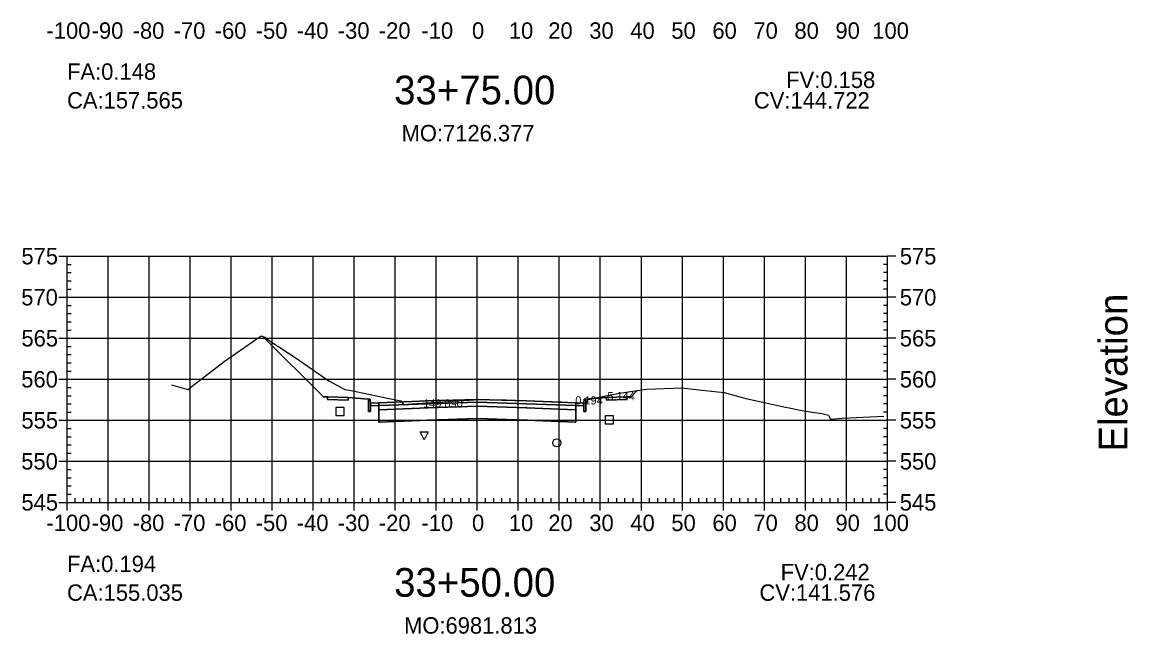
# Model space of a CAD drawing. Extents: x 704834 to 709892, y 372981 to 377533.
# Drawn here: x 706850.9 to 707120.5, y 373700.8 to 373849.9 of the extents above; entities that cross this region are included whole.
import ezdxf

# ---------------------------------------------------------------- set-up
doc = ezdxf.new("R2010")
doc.units = 0
for name, color, linetype in [('1', 7, 'Continuous'), ('10', 7, 'Continuous'), ('13', 7, 'Continuous'), ('14', 7, 'Continuous'), ('4', 7, 'Continuous'), ('57', 7, 'Continuous'), ('59', 7, 'Continuous'), ('60', 7, 'Continuous'), ('Default_Xsect', 7, 'Continuous'), ('Existing', 7, 'Continuous')]:
    doc.layers.add(name, color=color, linetype=linetype)

msp = doc.modelspace()

# ---------------------------------------------------------------- linework, layer by layer
for points in [[(706924.37, 373758.54), (706909.71, 373773.2)], [(706925.37, 373758.58), (706924.37, 373758.54)], [(706935.37, 373757.98), (706930.37, 373758.38)], [(706988.37, 373757.98), (706993.37, 373758.38)], [(706998.37, 373758.58), (706999.37, 373758.54)], [(706999.37, 373758.54), (707000.89, 373760.06)]]:
    msp.add_lwpolyline(points)
for points in [[(706930.37, 373758.38), (706925.37, 373758.58), (706925.37, 373757.91), (706930.37, 373757.71)], [(706935.87, 373756.98), (706935.79, 373757.98), (706935.37, 373757.98), (706935.37, 373754.98), (706935.87, 373754.98)], [(706961.87, 373757.23), (706973.87, 373756.87), (706985.87, 373756.39), (706985.87, 373757.06), (706973.87, 373757.54), (706961.87, 373757.9), (706949.87, 373757.54), (706937.87, 373757.06), (706937.87, 373756.39), (706949.87, 373756.87)], [(706987.87, 373754.98), (706988.37, 373754.98), (706988.37, 373757.98), (706987.96, 373757.98), (706987.87, 373756.98)], [(706993.37, 373757.71), (706998.37, 373757.91), (706998.37, 373758.58), (706993.37, 373758.38)], [(706937.87, 373757.06), (706935.87, 373756.98), (706935.87, 373756.31), (706937.87, 373756.39)], [(706937.82, 373755.34), (706937.92, 373755.34), (706937.92, 373755.44), (706937.82, 373755.44)], [(706961.87, 373756.23), (706973.87, 373755.87), (706985.87, 373755.39), (706985.87, 373756.39), (706973.87, 373756.87), (706961.87, 373757.23), (706949.87, 373756.87), (706937.87, 373756.39), (706937.87, 373755.39), (706949.87, 373755.87)], [(706961.87, 373753.23), (706973.87, 373752.87), (706985.87, 373752.39), (706985.87, 373755.39), (706973.87, 373755.87), (706961.87, 373756.23), (706949.87, 373755.87), (706937.87, 373755.39), (706937.87, 373752.39), (706949.87, 373752.87)], [(706949.82, 373755.82), (706949.92, 373755.82), (706949.92, 373755.92), (706949.82, 373755.92)], [(706961.82, 373757.18), (706961.92, 373757.18), (706961.92, 373757.28), (706961.82, 373757.28)], [(706961.82, 373756.18), (706961.92, 373756.18), (706961.92, 373756.28), (706961.82, 373756.28)], [(706973.82, 373755.82), (706973.92, 373755.82), (706973.92, 373755.92), (706973.82, 373755.92)], [(706985.82, 373755.34), (706985.92, 373755.34), (706985.92, 373755.44), (706985.82, 373755.44)], [(706985.87, 373756.39), (706987.87, 373756.31), (706987.87, 373756.98), (706985.87, 373757.06)], [(706937.82, 373752.34), (706937.92, 373752.34), (706937.92, 373752.44), (706937.82, 373752.44)], [(706949.82, 373752.82), (706949.92, 373752.82), (706949.92, 373752.92), (706949.82, 373752.92)], [(706961.82, 373753.18), (706961.92, 373753.18), (706961.92, 373753.28), (706961.82, 373753.28)], [(706973.82, 373752.82), (706973.92, 373752.82), (706973.92, 373752.92), (706973.82, 373752.92)], [(706985.82, 373752.34), (706985.92, 373752.34), (706985.92, 373752.44), (706985.82, 373752.44)]]:
    msp.add_lwpolyline(points, close=True)
at = {"layer": '1'}
for points in [[(706909.71, 373773.2), (706910.05, 373773.08), (706911.62, 373771.97), (706917.51, 373768.14), (706925.7, 373762.45), (706929.62, 373760.3), (706931.09, 373760.08), (706940.37, 373758.13), (706943.25, 373757.59), (706943.77, 373756.74), (706943.8, 373756.69), (706947.06, 373756.9), (706962.41, 373757.87), (706968.91, 373757.78), (706982.39, 373757.29), (706988.37, 373757.02), (706988.37, 373754.98), (706987.87, 373754.98), (706987.87, 373756.31), (706985.87, 373756.39), (706985.87, 373755.39), (706985.87, 373752.39), (706973.87, 373752.87), (706961.87, 373753.23), (706949.87, 373752.87), (706937.87, 373752.39), (706937.87, 373755.39), (706937.87, 373756.39), (706935.87, 373756.31), (706935.87, 373754.98), (706935.37, 373754.98), (706935.37, 373757.98), (706930.37, 373758.38), (706930.37, 373757.71), (706925.37, 373757.91), (706925.37, 373758.58), (706924.37, 373758.54)], [(706988.37, 373757.02), (706988.45, 373757.02), (706988.66, 373757.37), (706988.92, 373757.91), (706989.85, 373758.1), (706988.37, 373757.98)], [(706989.85, 373758.1), (706996.53, 373759.44), (707000.89, 373760.06), (706999.37, 373758.54), (706998.37, 373758.58), (706998.37, 373757.91), (706993.37, 373757.71), (706993.37, 373758.38)], [(706948.93, 373748.02), (706947.93, 373750.02), (706949.93, 373750.02)]]:
    msp.add_lwpolyline(points, close=True, dxfattribs=at)
at = {"layer": '10'}
msp.add_lwpolyline([(706927.41, 373753.96), (706929.41, 373753.96), (706929.41, 373755.96), (706927.41, 373755.96)], close=True, dxfattribs=at)
at = {"layer": '13'}
msp.add_circle((706981.26, 373747.33), 1, dxfattribs=at)
at = {"layer": '14'}
for points in [[(706909.71, 373773.2), (706909.71, 373773.25), (706909.71, 373773.2), (706909.66, 373773.2), (706909.71, 373773.2), (706909.71, 373773.15), (706909.71, 373773.2), (706909.76, 373773.2)], [(707000.89, 373760.06), (707000.89, 373760.11), (707000.89, 373760.06), (707000.84, 373760.06), (707000.89, 373760.06), (707000.89, 373760.01), (707000.89, 373760.06), (707000.94, 373760.06)], [(706949.87, 373757.54), (706949.87, 373757.59), (706949.87, 373757.54), (706949.82, 373757.54), (706949.87, 373757.54), (706949.87, 373757.49), (706949.87, 373757.54), (706949.92, 373757.54)], [(706961.87, 373757.9), (706961.87, 373757.95), (706961.87, 373757.9), (706961.82, 373757.9), (706961.87, 373757.9), (706961.87, 373757.85), (706961.87, 373757.9), (706961.92, 373757.9)], [(706973.87, 373757.54), (706973.87, 373757.59), (706973.87, 373757.54), (706973.82, 373757.54), (706973.87, 373757.54), (706973.87, 373757.49), (706973.87, 373757.54), (706973.92, 373757.54)], [(706937.87, 373757.06), (706937.87, 373757.11), (706937.87, 373757.06), (706937.82, 373757.06), (706937.87, 373757.06), (706937.87, 373757.01), (706937.87, 373757.06), (706937.92, 373757.06)], [(706985.87, 373757.06), (706985.87, 373757.11), (706985.87, 373757.06), (706985.82, 373757.06), (706985.87, 373757.06), (706985.87, 373757.01), (706985.87, 373757.06), (706985.92, 373757.06)]]:
    msp.add_lwpolyline(points, dxfattribs=at)
at = {"layer": '4'}
msp.add_lwpolyline([(706993.04, 373751.94), (706995.04, 373751.94), (706995.04, 373753.94), (706993.04, 373753.94)], close=True, dxfattribs=at)
at = {"layer": '57'}
for p, q in [((706859.87, 373792.82), (706861.87, 373792.82)), ((706861.87, 373792.82), (707061.87, 373792.82)), ((706861.87, 373732.82), (706861.87, 373792.82)), ((706861.87, 373732.82), (706861.87, 373792.82)), ((706871.87, 373732.82), (706871.87, 373792.82)), ((706881.87, 373732.82), (706881.87, 373792.82)), ((706891.87, 373732.82), (706891.87, 373792.82)), ((706901.87, 373732.82), (706901.87, 373792.82)), ((706911.87, 373732.82), (706911.87, 373792.82)), ((706921.87, 373732.82), (706921.87, 373792.82)), ((706931.87, 373732.82), (706931.87, 373792.82)), ((706941.87, 373732.82), (706941.87, 373792.82)), ((706951.87, 373732.82), (706951.87, 373792.82)), ((706961.87, 373732.82), (706961.87, 373792.82)), ((706971.87, 373732.82), (706971.87, 373792.82)), ((706981.87, 373732.82), (706981.87, 373792.82)), ((706991.87, 373732.82), (706991.87, 373792.82)), ((707001.87, 373732.82), (707001.87, 373792.82)), ((707011.87, 373732.82), (707011.87, 373792.82)), ((707021.87, 373732.82), (707021.87, 373792.82)), ((707031.87, 373732.82), (707031.87, 373792.82)), ((707041.87, 373732.82), (707041.87, 373792.82)), ((707051.87, 373732.82), (707051.87, 373792.82)), ((707061.87, 373732.82), (707061.87, 373792.82)), ((707061.87, 373732.82), (707061.87, 373792.82)), ((707063.87, 373792.82), (707061.87, 373792.82)), ((706861.87, 373790.82), (706862.87, 373790.82)), ((707061.87, 373790.82), (707060.87, 373790.82)), ((706861.87, 373788.82), (706862.87, 373788.82)), ((707061.87, 373788.82), (707060.87, 373788.82)), ((706861.87, 373786.82), (706862.87, 373786.82)), ((706861.87, 373784.82), (706862.87, 373784.82)), ((707061.87, 373786.82), (707060.87, 373786.82)), ((707061.87, 373784.82), (707060.87, 373784.82)), ((706859.87, 373782.82), (706861.87, 373782.82)), ((706861.87, 373782.82), (707061.87, 373782.82)), ((707063.87, 373782.82), (707061.87, 373782.82)), ((706861.87, 373780.82), (706862.87, 373780.82)), ((707061.87, 373780.82), (707060.87, 373780.82)), ((706861.87, 373778.82), (706862.87, 373778.82)), ((706861.87, 373776.82), (706862.87, 373776.82)), ((707061.87, 373778.82), (707060.87, 373778.82)), ((707061.87, 373776.82), (707060.87, 373776.82)), ((706861.87, 373774.82), (706862.87, 373774.82)), ((707061.87, 373774.82), (707060.87, 373774.82)), ((706859.87, 373772.82), (706861.87, 373772.82)), ((706861.87, 373772.82), (707061.87, 373772.82)), ((707063.87, 373772.82), (707061.87, 373772.82)), ((706861.87, 373770.82), (706862.87, 373770.82)), ((706861.87, 373768.82), (706862.87, 373768.82)), ((707061.87, 373770.82), (707060.87, 373770.82)), ((707061.87, 373768.82), (707060.87, 373768.82)), ((706861.87, 373766.82), (706862.87, 373766.82)), ((707061.87, 373766.82), (707060.87, 373766.82)), ((706859.87, 373762.82), (706861.87, 373762.82)), ((706861.87, 373764.82), (706862.87, 373764.82)), ((706861.87, 373762.82), (707061.87, 373762.82)), ((707061.87, 373764.82), (707060.87, 373764.82)), ((707063.87, 373762.82), (707061.87, 373762.82)), ((706861.87, 373760.82), (706862.87, 373760.82)), ((707061.87, 373760.82), (707060.87, 373760.82)), ((706861.87, 373758.82), (706862.87, 373758.82)), ((707061.87, 373758.82), (707060.87, 373758.82)), ((706861.87, 373756.82), (706862.87, 373756.82)), ((706861.87, 373754.82), (706862.87, 373754.82)), ((707061.87, 373756.82), (707060.87, 373756.82)), ((707061.87, 373754.82), (707060.87, 373754.82)), ((706859.87, 373752.82), (706861.87, 373752.82)), ((706861.87, 373752.82), (707061.87, 373752.82)), ((707063.87, 373752.82), (707061.87, 373752.82)), ((706861.87, 373750.82), (706862.87, 373750.82)), ((707061.87, 373750.82), (707060.87, 373750.82)), ((706861.87, 373748.82), (706862.87, 373748.82)), ((706861.87, 373746.82), (706862.87, 373746.82)), ((707061.87, 373748.82), (707060.87, 373748.82)), ((707061.87, 373746.82), (707060.87, 373746.82)), ((706861.87, 373744.82), (706862.87, 373744.82)), ((707061.87, 373744.82), (707060.87, 373744.82)), ((706859.87, 373742.82), (706861.87, 373742.82)), ((706861.87, 373742.82), (707061.87, 373742.82)), ((707063.87, 373742.82), (707061.87, 373742.82)), ((706861.87, 373740.82), (706862.87, 373740.82)), ((706861.87, 373738.82), (706862.87, 373738.82)), ((707061.87, 373740.82), (707060.87, 373740.82)), ((707061.87, 373738.82), (707060.87, 373738.82)), ((706861.87, 373736.82), (706862.87, 373736.82)), ((707061.87, 373736.82), (707060.87, 373736.82)), ((706861.87, 373734.82), (706862.87, 373734.82)), ((706863.87, 373732.82), (706863.87, 373733.82)), ((706865.87, 373732.82), (706865.87, 373733.82)), ((706867.87, 373732.82), (706867.87, 373733.82)), ((706869.87, 373732.82), (706869.87, 373733.82)), ((706873.87, 373732.82), (706873.87, 373733.82)), ((706875.87, 373732.82), (706875.87, 373733.82)), ((706877.87, 373732.82), (706877.87, 373733.82)), ((706879.87, 373732.82), (706879.87, 373733.82)), ((706883.87, 373732.82), (706883.87, 373733.82)), ((706885.87, 373732.82), (706885.87, 373733.82)), ((706887.87, 373732.82), (706887.87, 373733.82)), ((706889.87, 373732.82), (706889.87, 373733.82)), ((706893.87, 373732.82), (706893.87, 373733.82)), ((706895.87, 373732.82), (706895.87, 373733.82)), ((706897.87, 373732.82), (706897.87, 373733.82)), ((706899.87, 373732.82), (706899.87, 373733.82)), ((706903.87, 373732.82), (706903.87, 373733.82)), ((706905.87, 373732.82), (706905.87, 373733.82)), ((706907.87, 373732.82), (706907.87, 373733.82)), ((706909.87, 373732.82), (706909.87, 373733.82)), ((706913.87, 373732.82), (706913.87, 373733.82)), ((706915.87, 373732.82), (706915.87, 373733.82)), ((706917.87, 373732.82), (706917.87, 373733.82)), ((706919.87, 373732.82), (706919.87, 373733.82)), ((706923.87, 373732.82), (706923.87, 373733.82)), ((706925.87, 373732.82), (706925.87, 373733.82)), ((706927.87, 373732.82), (706927.87, 373733.82)), ((706929.87, 373732.82), (706929.87, 373733.82)), ((706933.87, 373732.82), (706933.87, 373733.82)), ((706935.87, 373732.82), (706935.87, 373733.82)), ((706937.87, 373732.82), (706937.87, 373733.82)), ((706939.87, 373732.82), (706939.87, 373733.82)), ((706943.87, 373732.82), (706943.87, 373733.82)), ((706945.87, 373732.82), (706945.87, 373733.82)), ((706947.87, 373732.82), (706947.87, 373733.82)), ((706949.87, 373732.82), (706949.87, 373733.82)), ((706953.87, 373732.82), (706953.87, 373733.82)), ((706955.87, 373732.82), (706955.87, 373733.82)), ((706957.87, 373732.82), (706957.87, 373733.82)), ((706959.87, 373732.82), (706959.87, 373733.82)), ((706963.87, 373732.82), (706963.87, 373733.82)), ((706965.87, 373732.82), (706965.87, 373733.82)), ((706967.87, 373732.82), (706967.87, 373733.82)), ((706969.87, 373732.82), (706969.87, 373733.82)), ((706973.87, 373732.82), (706973.87, 373733.82)), ((706975.87, 373732.82), (706975.87, 373733.82)), ((706977.87, 373732.82), (706977.87, 373733.82)), ((706979.87, 373732.82), (706979.87, 373733.82)), ((706983.87, 373732.82), (706983.87, 373733.82)), ((706985.87, 373732.82), (706985.87, 373733.82)), ((706987.87, 373732.82), (706987.87, 373733.82)), ((706989.87, 373732.82), (706989.87, 373733.82)), ((706993.87, 373732.82), (706993.87, 373733.82)), ((706995.87, 373732.82), (706995.87, 373733.82)), ((706997.87, 373732.82), (706997.87, 373733.82)), ((706999.87, 373732.82), (706999.87, 373733.82)), ((707003.87, 373732.82), (707003.87, 373733.82)), ((707005.87, 373732.82), (707005.87, 373733.82)), ((707007.87, 373732.82), (707007.87, 373733.82)), ((707009.87, 373732.82), (707009.87, 373733.82)), ((707013.87, 373732.82), (707013.87, 373733.82)), ((707015.87, 373732.82), (707015.87, 373733.82)), ((707017.87, 373732.82), (707017.87, 373733.82)), ((707019.87, 373732.82), (707019.87, 373733.82)), ((707023.87, 373732.82), (707023.87, 373733.82)), ((707025.87, 373732.82), (707025.87, 373733.82)), ((707027.87, 373732.82), (707027.87, 373733.82)), ((707029.87, 373732.82), (707029.87, 373733.82)), ((707033.87, 373732.82), (707033.87, 373733.82)), ((707035.87, 373732.82), (707035.87, 373733.82)), ((707037.87, 373732.82), (707037.87, 373733.82)), ((707039.87, 373732.82), (707039.87, 373733.82)), ((707043.87, 373732.82), (707043.87, 373733.82)), ((707045.87, 373732.82), (707045.87, 373733.82)), ((707047.87, 373732.82), (707047.87, 373733.82)), ((707049.87, 373732.82), (707049.87, 373733.82)), ((707053.87, 373732.82), (707053.87, 373733.82)), ((707055.87, 373732.82), (707055.87, 373733.82)), ((707057.87, 373732.82), (707057.87, 373733.82)), ((707059.87, 373732.82), (707059.87, 373733.82)), ((707061.87, 373734.82), (707060.87, 373734.82)), ((706859.87, 373732.82), (706861.87, 373732.82)), ((706861.87, 373732.82), (707061.87, 373732.82)), ((706861.87, 373732.82), (707061.87, 373732.82)), ((706861.87, 373730.82), (706861.87, 373732.82)), ((706871.87, 373730.82), (706871.87, 373732.82)), ((706881.87, 373730.82), (706881.87, 373732.82)), ((706891.87, 373730.82), (706891.87, 373732.82)), ((706901.87, 373730.82), (706901.87, 373732.82)), ((706911.87, 373730.82), (706911.87, 373732.82)), ((706921.87, 373730.82), (706921.87, 373732.82)), ((706931.87, 373730.82), (706931.87, 373732.82)), ((706941.87, 373730.82), (706941.87, 373732.82)), ((706951.87, 373730.82), (706951.87, 373732.82)), ((706961.87, 373730.82), (706961.87, 373732.82)), ((706971.87, 373730.82), (706971.87, 373732.82)), ((706981.87, 373730.82), (706981.87, 373732.82)), ((706991.87, 373730.82), (706991.87, 373732.82)), ((707001.87, 373730.82), (707001.87, 373732.82)), ((707011.87, 373730.82), (707011.87, 373732.82)), ((707021.87, 373730.82), (707021.87, 373732.82)), ((707031.87, 373730.82), (707031.87, 373732.82)), ((707041.87, 373730.82), (707041.87, 373732.82)), ((707051.87, 373730.82), (707051.87, 373732.82)), ((707061.87, 373730.82), (707061.87, 373732.82)), ((707063.87, 373732.82), (707061.87, 373732.82))]:
    msp.add_line(p, q, dxfattribs=at)
at = {"layer": 'Default_Xsect'}
msp.add_lwpolyline([(706909.71, 373773.2), (706924.37, 373758.54), (706925.37, 373758.58), (706930.37, 373758.38), (706935.37, 373757.98), (706935.79, 373757.98), (706935.87, 373756.98), (706937.87, 373757.06), (706949.87, 373757.54), (706961.87, 373757.9), (706973.87, 373757.54), (706985.87, 373757.06), (706987.87, 373756.98), (706987.96, 373757.98), (706988.37, 373757.98), (706993.37, 373758.38), (706998.37, 373758.58), (706999.37, 373758.54), (707000.89, 373760.06)], dxfattribs=at)
at = {"layer": 'Existing'}
msp.add_lwpolyline([(706887.34, 373761.43), (706891.34, 373760.3), (706900.21, 373767.13), (706909.16, 373773.41), (706910.05, 373773.08), (706911.62, 373771.97), (706917.51, 373768.14), (706925.7, 373762.45), (706929.62, 373760.3), (706931.09, 373760.08), (706940.37, 373758.13), (706943.25, 373757.59), (706943.77, 373756.74), (706943.8, 373756.69), (706947.06, 373756.9), (706962.41, 373757.87), (706968.91, 373757.78), (706982.39, 373757.29), (706988.45, 373757.02), (706988.66, 373757.37), (706988.92, 373757.91), (706996.53, 373759.44), (707003.15, 373760.38), (707011.8, 373760.71), (707012.42, 373760.65), (707017.45, 373760.1), (707022.08, 373759.6), (707025.54, 373758.64), (707026.76, 373758.29), (707027.73, 373758.02), (707037.03, 373756.05), (707037.89, 373755.85), (707038.7, 373755.67), (707039.46, 373755.51), (707040.17, 373755.36), (707041.07, 373755.19), (707041.85, 373755.05), (707042.51, 373754.94), (707043.05, 373754.86), (707045.85, 373754.44), (707047.49, 373754.04), (707047.56, 373753.88), (707047.95, 373753.13), (707050.8, 373753.31), (707060.95, 373753.81)], dxfattribs=at)

# ---------------------------------------------------------------- texts
for s, p in [('CA:157.565', (706861.87, 373828.82)), ('CV:144.722', (707029.31, 373828.82)), ('CA:155.035', (706861.87, 373708.82)), ('CV:141.576', (707030.66, 373708.82))]:
    msp.add_text(s, height=4).set_placement(p)
at = {"layer": '1'}
for s, p in [('33+75.00', (706941.6, 373829.82)), ('33+50.00', (706941.6, 373709.82))]:
    msp.add_text(s, height=7, dxfattribs=at).set_placement(p)
at = {"layer": '14'}
for p in [(706925.34, 373758.53), (706925.34, 373757.86), (706930.34, 373757.66), (706993.34, 373757.66), (706998.34, 373758.53), (706998.34, 373757.86)]:
    msp.add_text('+', height=0.1, dxfattribs=at).set_placement(p)
at = {"layer": '57'}
for s, p in [('-100', (706856.86, 373845.82)), ('-90', (706867.87, 373845.82)), ('-80', (706877.87, 373845.82)), ('-70', (706887.87, 373845.82)), ('-60', (706897.87, 373845.82)), ('-50', (706907.87, 373845.82)), ('-40', (706917.87, 373845.82)), ('-30', (706927.87, 373845.82)), ('-20', (706937.87, 373845.82)), ('-10', (706948.26, 373845.82)), ('0', (706960.58, 373845.82)), ('10', (706969.57, 373845.82)), ('20', (706979.18, 373845.82)), ('30', (706989.18, 373845.82)), ('40', (706999.18, 373845.82)), ('50', (707009.18, 373845.82)), ('60', (707019.18, 373845.82)), ('70', (707029.18, 373845.82)), ('80', (707039.18, 373845.82)), ('90', (707049.18, 373845.82)), ('100', (707058.17, 373845.82)), ('575', (706850.75, 373790.82)), ('575', (707064.87, 373790.82)), ('570', (706850.7, 373780.82)), ('570', (707064.87, 373780.82)), ('565', (706850.75, 373770.82)), ('565', (707064.87, 373770.82)), ('560', (706850.7, 373760.82)), ('560', (707064.87, 373760.82)), ('555', (706850.75, 373750.82)), ('555', (707064.87, 373750.82)), ('550', (706850.7, 373740.82)), ('550', (707064.87, 373740.82)), ('545', (706850.75, 373730.82)), ('545', (707064.87, 373730.82)), ('-100', (706856.86, 373725.82)), ('-90', (706867.87, 373725.82)), ('-80', (706877.87, 373725.82)), ('-70', (706887.87, 373725.82)), ('-60', (706897.87, 373725.82)), ('-50', (706907.87, 373725.82)), ('-40', (706917.87, 373725.82)), ('-30', (706927.87, 373725.82)), ('-20', (706937.87, 373725.82)), ('-10', (706948.26, 373725.82)), ('0', (706960.58, 373725.82)), ('10', (706969.57, 373725.82)), ('20', (706979.18, 373725.82)), ('30', (706989.18, 373725.82)), ('40', (706999.18, 373725.82)), ('50', (707009.18, 373725.82)), ('60', (707019.18, 373725.82)), ('70', (707029.18, 373725.82)), ('80', (707039.18, 373725.82)), ('90', (707049.18, 373725.82)), ('100', (707058.17, 373725.82))]:
    msp.add_text(s, height=4, dxfattribs=at).set_placement(p)
at = {"layer": '59'}
for s, height, p in [('FA:0.148', 4, (706861.87, 373835.82)), ('FV:0.158', 4, (707037.18, 373833.82)), ('MO:7126.377', 4, (706943.42, 373820.82)), ('149.890', 2, (706948.67, 373755.91)), ('0.194', 2, (706985.77, 373756.68)), ('5.144', 2, (706993.59, 373757.72)), ('FA:0.194', 4, (706861.87, 373715.82)), ('FV:0.242', 4, (707035.83, 373713.82)), ('MO:6981.813', 4, (706944.03, 373700.82))]:
    msp.add_text(s, height=height, dxfattribs=at).set_placement(p)
at = {"layer": '60'}
msp.add_text('Elevation', height=7, rotation=90, dxfattribs=at).set_placement((707120.37, 373745.18))

doc.saveas('drawing.dxf')
